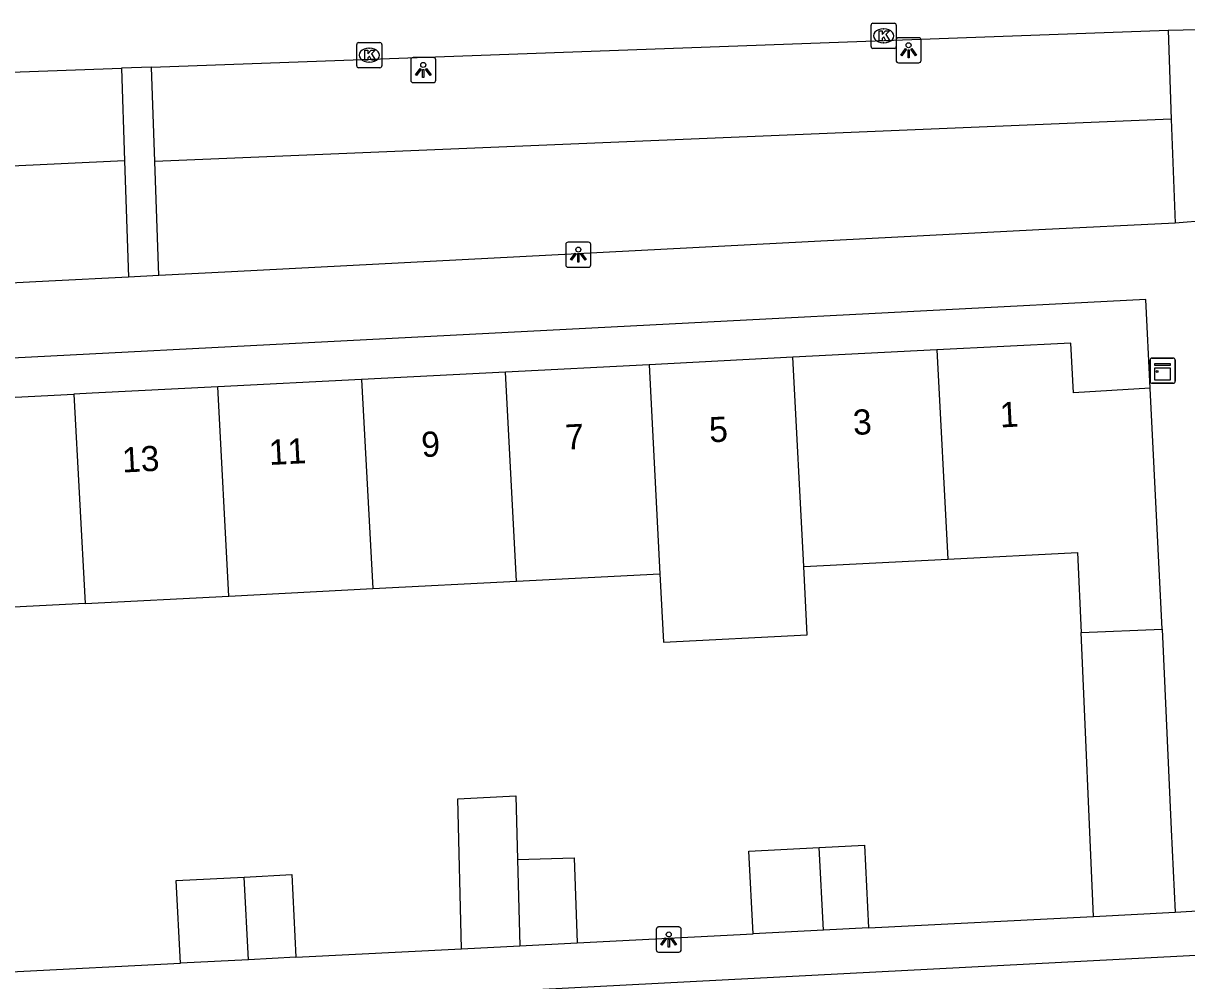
# Model space of a CAD drawing. Extents: x 161084 to 161928, y 385355 to 386522.
# Drawn here: x 161253.02 to 161299.28, y 386339.51 to 386377.59 of the extents above; entities that cross this region are included whole.
import ezdxf

# ---------------------------------------------------------------- set-up
doc = ezdxf.new("R2010")
doc.units = 0
for name, color, linetype in [('IMGEO_Groenvoorziening', 7, 'Continuous'), ('IMGEO_Kast', 7, 'Continuous'), ('IMGEO_Kolk', 7, 'Continuous'), ('IMGEO_Lichtpunt', 7, 'Continuous'), ('IMGEO_Pand', 7, 'Continuous'), ('IMGEO_Pand_nummerreeks', 7, 'Continuous'), ('IMGEO_Rijbaan_lokaal_open', 7, 'Continuous'), ('IMGEO_Voetpad_open', 7, 'Continuous')]:
    doc.layers.add(name, color=color, linetype=linetype)

msp = doc.modelspace()

# ---------------------------------------------------------------- linework, layer by layer
at = {"layer": 'IMGEO_Groenvoorziening'}
for points in [[(161298.668, 386373.771), (161258.248, 386372.092)], [(161257.043, 386372.116), (161218.976, 386370.317)]]:
    msp.add_lwpolyline(points, dxfattribs=at)
at = {"layer": 'IMGEO_Kast'}
for p, q in [((161297.821, 386363.349), (161297.821, 386364.19)), ((161297.821, 386364.19), (161297.821, 386363.349)), ((161297.896, 386364.274), (161298.737, 386364.274)), ((161298.737, 386364.274), (161297.896, 386364.274)), ((161298.821, 386364.199), (161298.821, 386363.358)), ((161298.821, 386363.358), (161298.821, 386364.199)), ((161298.746, 386363.274), (161297.905, 386363.274)), ((161297.905, 386363.274), (161298.746, 386363.274))]:
    msp.add_line(p, q, dxfattribs=at)
for points in [[(161298.016, 386364.064), (161298.616, 386364.064), (161298.616, 386363.979), (161298.016, 386363.979), (161298.016, 386364.064)], [(161298.016, 386363.889), (161298.616, 386363.889), (161298.616, 386363.4), (161298.016, 386363.4), (161298.016, 386363.889)]]:
    msp.add_lwpolyline(points, dxfattribs=at)
msp.add_circle((161298.1, 386363.738), 0.0377, dxfattribs=at)
for centre, start, end in [((161297.899, 386364.196), 92.4484, 184.2845), ((161297.899, 386364.196), 92.4484, 184.2845), ((161298.743, 386364.196), 2.4484, 94.2845), ((161298.743, 386364.196), 2.4484, 94.2845), ((161297.899, 386363.352), 182.4484, 274.2845), ((161297.899, 386363.352), 182.4484, 274.2845), ((161298.743, 386363.352), 272.4484, 4.2845), ((161298.743, 386363.352), 272.4484, 4.2845)]:
    msp.add_arc(centre, 0.0779, start, end, dxfattribs=at)
at = {"layer": 'IMGEO_Kolk'}
for p, q in [((161286.728, 386376.663), (161286.728, 386377.515)), ((161286.803, 386377.589), (161287.655, 386377.589)), ((161287.216, 386377.369), (161287.241, 386377.369)), ((161287.729, 386377.515), (161287.729, 386376.663)), ((161266.275, 386375.895), (161266.275, 386376.747)), ((161266.35, 386376.821), (161267.202, 386376.821)), ((161266.763, 386376.601), (161266.788, 386376.601)), ((161267.276, 386376.747), (161267.276, 386375.895)), ((161287.655, 386376.589), (161286.803, 386376.589)), ((161287.239, 386376.809), (161287.214, 386376.809)), ((161266.786, 386376.041), (161266.761, 386376.041)), ((161267.202, 386375.821), (161266.35, 386375.821))]:
    msp.add_line(p, q, dxfattribs=at)
for points in [[(161286.728, 386376.663), (161286.728, 386377.515)], [(161286.803, 386377.589), (161287.655, 386377.589)], [(161287.729, 386377.515), (161287.729, 386376.663)], [(161287.049, 386377.289), (161287.172, 386377.289), (161287.172, 386377.138), (161287.302, 386377.289), (161287.466, 386377.289), (161287.32, 386377.138), (161287.473, 386376.889), (161287.321, 386376.889), (161287.236, 386377.053), (161287.172, 386376.986), (161287.172, 386376.889), (161287.049, 386376.889), (161287.049, 386377.289)], [(161266.275, 386375.895), (161266.275, 386376.747)], [(161266.35, 386376.821), (161267.202, 386376.821)], [(161266.596, 386376.521), (161266.719, 386376.521), (161266.719, 386376.37), (161266.849, 386376.521), (161267.013, 386376.521), (161266.867, 386376.37), (161267.02, 386376.121), (161266.868, 386376.121), (161266.783, 386376.285), (161266.719, 386376.218), (161266.719, 386376.121), (161266.596, 386376.121), (161266.596, 386376.521)], [(161267.276, 386376.747), (161267.276, 386375.895)], [(161287.655, 386376.589), (161286.803, 386376.589)], [(161267.202, 386375.821), (161266.35, 386375.821)]]:
    msp.add_lwpolyline(points, dxfattribs=at)
for centre, start, end in [((161286.805, 386377.513), 91.552, 178.448), ((161286.805, 386377.513), 91.552, 178.448), ((161287.653, 386377.513), 1.552, 88.448), ((161287.653, 386377.513), 1.552, 88.448), ((161266.352, 386376.745), 91.552, 178.448), ((161266.352, 386376.745), 91.552, 178.448), ((161267.2, 386376.745), 1.552, 88.448), ((161267.2, 386376.745), 1.552, 88.448), ((161286.805, 386376.665), 181.552, 268.448), ((161286.805, 386376.665), 181.552, 268.448), ((161287.653, 386376.665), 271.552, 358.448), ((161287.653, 386376.665), 271.552, 358.448), ((161266.352, 386375.897), 181.552, 268.448), ((161266.352, 386375.897), 181.552, 268.448), ((161267.2, 386375.897), 271.552, 358.448), ((161267.2, 386375.897), 271.552, 358.448)]:
    msp.add_arc(centre, 0.0765, start, end, dxfattribs=at)
for centre, major_axis, ratio, start_param, end_param in [((161287.215, 386377.089), (-0.387, 0.002), 0.722429, 4.712389, 7.853982), ((161287.24, 386377.089), (-0.39, 0.002), 0.717154, 1.570796, 4.712389), ((161266.762, 386376.321), (-0.387, 0.002), 0.722429, 4.712389, 7.853982), ((161266.787, 386376.321), (-0.39, 0.002), 0.717154, 1.570796, 4.712389)]:
    msp.add_ellipse(centre, major_axis=major_axis, ratio=ratio, start_param=start_param, end_param=end_param, dxfattribs=at)
at = {"layer": 'IMGEO_Lichtpunt'}
for p, q in [((161287.722, 386376.92), (161287.722, 386376.113)), ((161287.722, 386376.92), (161287.722, 386376.113)), ((161288.624, 386377.015), (161287.816, 386377.015)), ((161288.624, 386377.015), (161287.816, 386377.015)), ((161288.718, 386376.113), (161288.718, 386376.92)), ((161288.718, 386376.113), (161288.718, 386376.92)), ((161268.423, 386376.133), (161268.423, 386375.326)), ((161268.423, 386376.133), (161268.423, 386375.326)), ((161269.325, 386376.228), (161268.517, 386376.228)), ((161269.325, 386376.228), (161268.517, 386376.228)), ((161269.419, 386375.326), (161269.419, 386376.133)), ((161269.419, 386375.326), (161269.419, 386376.133)), ((161287.816, 386376.019), (161288.624, 386376.019)), ((161287.816, 386376.019), (161288.624, 386376.019)), ((161268.517, 386375.232), (161269.325, 386375.232)), ((161268.517, 386375.232), (161269.325, 386375.232)), ((161274.59, 386368.789), (161274.59, 386367.982)), ((161274.59, 386368.789), (161274.59, 386367.982)), ((161275.492, 386368.884), (161274.684, 386368.884)), ((161275.492, 386368.884), (161274.684, 386368.884)), ((161275.586, 386367.982), (161275.586, 386368.789)), ((161275.586, 386367.982), (161275.586, 386368.789)), ((161274.684, 386367.888), (161275.492, 386367.888)), ((161274.684, 386367.888), (161275.492, 386367.888)), ((161278.185, 386341.554), (161278.185, 386340.747)), ((161278.185, 386341.554), (161278.185, 386340.747)), ((161279.087, 386341.649), (161278.279, 386341.649)), ((161279.087, 386341.649), (161278.279, 386341.649)), ((161279.181, 386340.747), (161279.181, 386341.554)), ((161279.181, 386340.747), (161279.181, 386341.554)), ((161278.279, 386340.653), (161279.087, 386340.653)), ((161278.279, 386340.653), (161279.087, 386340.653))]:
    msp.add_line(p, q, dxfattribs=at)
for points in [[(161288.096, 386376.584), (161288.135, 386376.556), (161287.947, 386376.294), (161287.909, 386376.321), (161288.096, 386376.584)], [(161288.198, 386376.536), (161288.245, 386376.536), (161288.245, 386376.214), (161288.198, 386376.214), (161288.198, 386376.536)], [(161288.308, 386376.556), (161288.346, 386376.583), (161288.533, 386376.321), (161288.494, 386376.293), (161288.308, 386376.556)], [(161268.797, 386375.797), (161268.836, 386375.769), (161268.648, 386375.507), (161268.61, 386375.534), (161268.797, 386375.797)], [(161268.899, 386375.749), (161268.946, 386375.749), (161268.946, 386375.427), (161268.899, 386375.427), (161268.899, 386375.749)], [(161269.009, 386375.769), (161269.047, 386375.796), (161269.234, 386375.534), (161269.195, 386375.506), (161269.009, 386375.769)], [(161274.964, 386368.453), (161275.003, 386368.425), (161274.815, 386368.163), (161274.777, 386368.19), (161274.964, 386368.453)], [(161275.066, 386368.405), (161275.113, 386368.405), (161275.113, 386368.083), (161275.066, 386368.083), (161275.066, 386368.405)], [(161275.176, 386368.425), (161275.214, 386368.452), (161275.401, 386368.19), (161275.362, 386368.162), (161275.176, 386368.425)], [(161278.559, 386341.218), (161278.598, 386341.19), (161278.41, 386340.928), (161278.372, 386340.955), (161278.559, 386341.218)], [(161278.661, 386341.17), (161278.708, 386341.17), (161278.708, 386340.848), (161278.661, 386340.848), (161278.661, 386341.17)], [(161278.771, 386341.19), (161278.809, 386341.217), (161278.996, 386340.955), (161278.957, 386340.927), (161278.771, 386341.19)]]:
    msp.add_lwpolyline(points, dxfattribs=at)
for centre in [(161288.221, 386376.718), (161268.922, 386375.931), (161275.089, 386368.587), (161278.684, 386341.352)]:
    msp.add_circle(centre, 0.0994, dxfattribs=at)
for centre, start, end in [((161287.816, 386376.92), 90, 180), ((161287.816, 386376.92), 90, 180), ((161288.624, 386376.92), 0, 90), ((161288.624, 386376.92), 0, 90), ((161268.517, 386376.133), 90, 180), ((161268.517, 386376.133), 90, 180), ((161269.325, 386376.133), 0, 90), ((161269.325, 386376.133), 0, 90), ((161287.816, 386376.113), 180, 270), ((161287.816, 386376.113), 180, 270), ((161288.624, 386376.113), 270, 0), ((161288.624, 386376.113), 270, 360), ((161268.517, 386375.326), 180, 270), ((161268.517, 386375.326), 180, 270), ((161269.325, 386375.326), 270, 0), ((161269.325, 386375.326), 270, 360), ((161274.684, 386368.789), 90, 180), ((161274.684, 386368.789), 90, 180), ((161275.492, 386368.789), 0, 90), ((161275.492, 386368.789), 0, 90), ((161274.684, 386367.982), 180, 270), ((161274.684, 386367.982), 180, 270), ((161275.492, 386367.982), 270, 0), ((161275.492, 386367.982), 270, 360), ((161278.279, 386341.554), 90, 180), ((161278.279, 386341.554), 90, 180), ((161279.087, 386341.554), 0, 90), ((161279.087, 386341.554), 0, 90), ((161278.279, 386340.747), 180, 270), ((161278.279, 386340.747), 180, 270), ((161279.087, 386340.747), 270, 0), ((161279.087, 386340.747), 270, 360)]:
    msp.add_arc(centre, 0.0946, start, end, dxfattribs=at)
at = {"layer": 'IMGEO_Pand'}
for points in [[(161297.831, 386363.074), (161294.774, 386362.895), (161294.678, 386364.87), (161289.34, 386364.597)], [(161289.34, 386364.597), (161283.623, 386364.304)], [(161289.34, 386364.597), (161289.786, 386356.281)], [(161277.905, 386364.011), (161272.187, 386363.719)], [(161283.623, 386364.304), (161277.905, 386364.011)], [(161277.905, 386364.011), (161278.332, 386355.692)], [(161284.05, 386355.986), (161283.623, 386364.304)], [(161272.187, 386363.719), (161266.47, 386363.426)], [(161272.633, 386355.399), (161272.187, 386363.719)], [(161260.752, 386363.133), (161255.762, 386362.878), (161255.034, 386362.841)], [(161266.47, 386363.426), (161260.752, 386363.133)], [(161261.198, 386354.812), (161260.752, 386363.133)], [(161266.47, 386363.426), (161266.915, 386355.106)], [(161298.31, 386353.499), (161297.831, 386363.074)], [(161249.316, 386362.548), (161255.034, 386362.841)], [(161255.034, 386362.841), (161255.48, 386354.518)], [(161289.786, 386356.281), (161294.936, 386356.546), (161295.077, 386353.356)], [(161284.05, 386355.986), (161289.786, 386356.281)], [(161272.633, 386355.399), (161278.332, 386355.692)], [(161278.332, 386355.692), (161278.472, 386352.973), (161284.19, 386353.267), (161284.05, 386355.986)], [(161266.915, 386355.106), (161272.633, 386355.399)], [(161255.48, 386354.518), (161261.198, 386354.812)], [(161261.198, 386354.812), (161266.915, 386355.106)], [(161255.48, 386354.518), (161249.762, 386354.224)], [(161295.077, 386353.356), (161298.31, 386353.499)], [(161295.577, 386342.07), (161295.077, 386353.356)], [(161298.31, 386353.499), (161298.663, 386345.523), (161298.819, 386342.236)], [(161270.446, 386340.781), (161270.302, 386346.747), (161272.605, 386346.865), (161272.673, 386344.334)], [(161282.037, 386341.376), (161281.869, 386344.662), (161284.667, 386344.805)], [(161284.667, 386344.805), (161286.463, 386344.897), (161286.631, 386341.611)], [(161284.843, 386341.52), (161284.667, 386344.805)], [(161272.673, 386344.334), (161274.923, 386344.397), (161275.039, 386341.016)], [(161272.673, 386344.334), (161272.767, 386340.9)], [(161259.267, 386340.208), (161259.099, 386343.494), (161261.798, 386343.633)], [(161261.798, 386343.633), (161263.693, 386343.73), (161263.861, 386340.444)], [(161261.974, 386340.347), (161261.798, 386343.633)], [(161295.577, 386342.07), (161298.819, 386342.236)], [(161284.843, 386341.52), (161282.037, 386341.376)], [(161286.631, 386341.611), (161284.843, 386341.52)], [(161270.446, 386340.781), (161272.767, 386340.9)], [(161272.767, 386340.9), (161275.039, 386341.016)], [(161263.861, 386340.444), (161261.974, 386340.347)], [(161261.974, 386340.347), (161259.267, 386340.208)]]:
    msp.add_lwpolyline(points, dxfattribs=at)
at = {"layer": 'IMGEO_Rijbaan_lokaal_open'}
for points in [[(161258.117, 386375.838), (161298.54, 386377.316)], [(161298.54, 386377.316), (161299.74, 386377.342)], [(161224.335, 386374.627), (161256.92, 386375.802)], [(161258.117, 386375.838), (161256.92, 386375.802)], [(161351.586, 386343.221), (161248.97, 386337.876), (161221.218, 386336.44), (161220.071, 386335.172), (161220.169, 386333.062)]]:
    msp.add_lwpolyline(points, dxfattribs=at)
at = {"layer": 'IMGEO_Voetpad_open'}
for points in [[(161298.54, 386377.316), (161298.668, 386373.771)], [(161256.92, 386375.802), (161257.043, 386372.116)], [(161258.248, 386372.092), (161258.117, 386375.838)], [(161298.668, 386373.771), (161298.817, 386369.638)], [(161257.043, 386372.116), (161257.198, 386367.486)], [(161258.407, 386367.555), (161258.248, 386372.092)], [(161298.817, 386369.638), (161293.395, 386369.369), (161261.304, 386367.704), (161258.407, 386367.555)], [(161300.102, 386369.749), (161298.817, 386369.638)], [(161257.198, 386367.486), (161254.036, 386367.337), (161222.827, 386365.711), (161219.084, 386365.58)], [(161258.407, 386367.555), (161257.198, 386367.486)], [(161297.831, 386363.074), (161297.66, 386366.605), (161219.272, 386362.552)], [(161298.819, 386342.236), (161304.817, 386342.596)], [(161286.631, 386341.611), (161295.577, 386342.07)], [(161275.039, 386341.016), (161282.037, 386341.376)], [(161263.861, 386340.444), (161270.446, 386340.781)], [(161252.525, 386339.862), (161259.267, 386340.208)]]:
    msp.add_lwpolyline(points, dxfattribs=at)

# ---------------------------------------------------------------- texts
at = {"layer": 'IMGEO_Pand_nummerreeks'}
for s, p in [('3', (161286.034, 386361.214)), ('1', (161291.869, 386361.514)), ('7', (161274.592, 386360.627)), ('5', (161280.313, 386360.92)), ('9', (161268.871, 386360.333)), ('13', (161256.969, 386359.721)), ('11', (161262.804, 386360.021))]:
    msp.add_text(s, height=1, rotation=2.9393, dxfattribs=at).set_placement(p)

doc.saveas('drawing.dxf')
